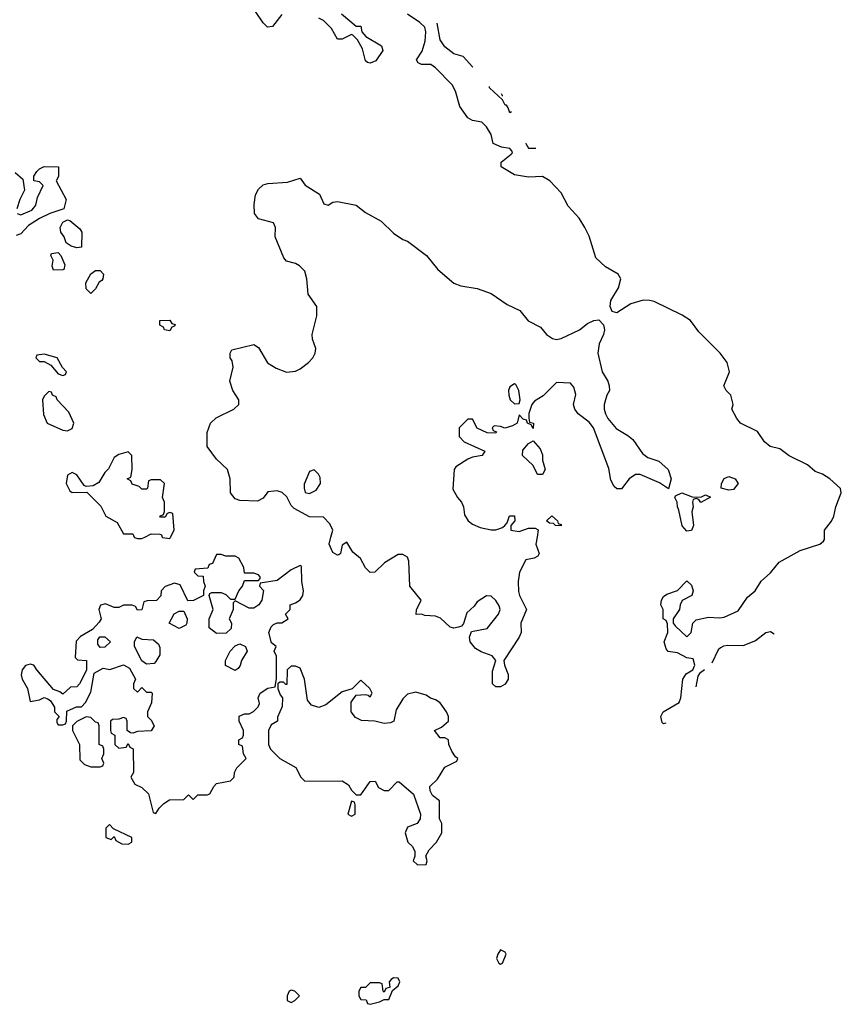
# Model space of a CAD drawing. Header units: inches. Extents: x 2380249 to 2585472, y 382747 to 546448.
# Tile 581 of 626: x 2565525 to 2569054, y 467994 to 472222. Entities that reach past the tile are written whole.
import ezdxf

# ---------------------------------------------------------------- set-up
doc = ezdxf.new("R2010")
doc.units = ezdxf.units.IN
doc.header["$MEASUREMENT"] = 0
doc.layers.add('C5466', color=7, linetype='Continuous')
doc.layers.add('C5467', color=7, linetype='Continuous')

msp = doc.modelspace()

# ---------------------------------------------------------------- linework, layer by layer
at = {"layer": 'C5466', "color": 4}
for points, elevation in [([(2566017, 470000), (2566018, 469998), (2566030, 469994), (2566050, 469994), (2566062, 470000)], 36), ([(2566137.3, 470000), (2566138, 469998), (2566170, 469994), (2566173, 470000)], 36), ([(2567746.8, 470000), (2567742, 469970), (2567756, 469930), (2567750, 469918), (2567734, 469910), (2567698, 469902), (2567671.3, 469850), (2567666, 469810), (2567667.1, 469767.1), (2567671.3, 469750), (2567701, 469690), (2567677.3, 469630), (2567678, 469590), (2567670.5, 469570), (2567604.7, 469470), (2567606.8, 469450), (2567623, 469410), (2567622, 469390), (2567610, 469369.3), (2567590, 469358), (2567570, 469358), (2567556, 469370), (2567556.1, 469423.9), (2567569.3, 469470), (2567554, 469490), (2567507, 469507), (2567482, 469522), (2567459, 469550), (2567457.2, 469570), (2567465.2, 469594.8), (2567532.1, 469607.9), (2567581.2, 469670), (2567589, 469690), (2567584.7, 469704.7), (2567570, 469728), (2567550, 469746), (2567530, 469748), (2567490, 469722), (2567476.7, 469703.3), (2567445.3, 469674.7), (2567431, 469629), (2567422, 469618), (2567410, 469613.2), (2567390, 469609), (2567373.2, 469613.2), (2567332.5, 469652.5), (2567310, 469661.2), (2567264.1, 469664.1), (2567250, 469669), (2567227.3, 469667.3), (2567228.4, 469688.4), (2567248.7, 469730), (2567200.9, 469790), (2567196.6, 469896.6), (2567190, 469914), (2567170, 469925.2), (2567150, 469925.2), (2567091, 469890), (2567050, 469849), (2567030, 469848), (2567010, 469868), (2566988.4, 469908.4), (2566955.3, 469935.3), (2566930, 469978), (2566910, 469966), (2566902, 469930), (2566896, 469924), (2566890, 469922), (2566870, 469934), (2566853.2, 469970), (2566861.2, 470000)], 32), ([(2568299.9, 469201), (2568290, 469198), (2568284, 469204), (2568279, 469230), (2568288.7, 469250), (2568357.2, 469290), (2568364.5, 469310), (2568372.3, 469390), (2568387.2, 469412.8), (2568415.3, 469430), (2568424, 469450), (2568418, 469478), (2568390, 469482), (2568350, 469504), (2568310, 469509), (2568300.9, 469520.9), (2568293.2, 469550), (2568308.7, 469590), (2568307.3, 469627.3), (2568302, 469642), (2568288, 469650), (2568288.7, 469690), (2568279, 469710), (2568281.2, 469730), (2568290, 469744.7), (2568304.8, 469755.2), (2568349.3, 469770.7), (2568390, 469812), (2568410, 469794), (2568418, 469770), (2568412, 469750), (2568370, 469728), (2568361, 469710), (2568358, 469690), (2568332, 469650), (2568332, 469630), (2568339.6, 469619.6), (2568390, 469572), (2568408, 469590), (2568415.3, 469630), (2568430, 469644.7), (2568483.2, 469656.8), (2568530, 469653.4), (2568550, 469656.3), (2568610, 469684), (2568650, 469742.8), (2568684, 469770), (2568710, 469811), (2568750, 469846.8), (2568787.2, 469892.8), (2568877.5, 469942.5), (2568962, 469970), (2568976.6, 469983.4), (2568981.2, 469990), (2568981.1, 470000)], 32), ([(2568765.3, 469584.1), (2568750, 469594), (2568730, 469588.7), (2568684.5, 469555.5), (2568630, 469533.2), (2568565.5, 469534.5), (2568547.9, 469532.1), (2568535.2, 469524.8), (2568524.4, 469515.6), (2568497.2, 469459)], 32), ([(2568466.5, 469430.3), (2568444.9, 469415.1), (2568437.1, 469402.9), (2568429.2, 469357.2)], 32)]:
    msp.add_lwpolyline(points, dxfattribs=dict(at, elevation=elevation))
at = {"layer": 'C5466', "color": 4, "elevation": 36}
for points in [[(2566390, 469926), (2566370, 469926), (2566352.7, 469887.3), (2566338, 469882), (2566332.7, 469867.3), (2566278, 469862), (2566274, 469850), (2566290, 469834), (2566312.7, 469832.7), (2566314, 469810), (2566322, 469790), (2566314, 469770), (2566314, 469750), (2566271.6, 469728.4), (2566247.3, 469727.3), (2566214.6, 469794.6), (2566190, 469802), (2566150, 469788), (2566132, 469770), (2566131.3, 469748.7), (2566112, 469728), (2566072.7, 469727.3), (2566058, 469722), (2566050, 469688), (2566030, 469686), (2566022, 469702), (2566007.3, 469707.3), (2565970, 469708), (2565950, 469698), (2565930, 469698), (2565893.6, 469713.6), (2565871.6, 469708.4), (2565864.7, 469690), (2565874, 469650), (2565865.4, 469634.6), (2565836.9, 469603.1), (2565786, 469574), (2565766.8, 469553.2), (2565763.6, 469483.6), (2565772.7, 469472.7), (2565812, 469470), (2565811.6, 469428.4), (2565782, 469370), (2565770, 469358), (2565743.6, 469356.4), (2565710, 469326), (2565696.4, 469336.4), (2565670, 469346), (2565598, 469430), (2565586, 469450), (2565570, 469455.3), (2565550, 469448.7), (2565536, 469430), (2565531.3, 469408.7), (2565536, 469390), (2565558.8, 469350), (2565570, 469294), (2565610, 469301), (2565630, 469312), (2565645.4, 469305.4), (2565656.9, 469296.9), (2565674, 469270), (2565674, 469250), (2565694, 469230), (2565683.6, 469216.4), (2565683.6, 469203.6), (2565690, 469194), (2565710, 469194), (2565722, 469198), (2565726, 469210), (2565727.3, 469252.7), (2565768.4, 469271.6), (2565790, 469272), (2565808, 469290), (2565830, 469334), (2565844.7, 469415.3), (2565883.1, 469436.9), (2565911.6, 469431.6), (2565970, 469452), (2565996.9, 469436.9), (2566022, 469390), (2566014, 469370), (2566014, 469350), (2566030, 469334), (2566050, 469354), (2566070, 469334), (2566090, 469334), (2566094, 469330), (2566091.2, 469288.9), (2566074, 469250), (2566074, 469230), (2566090, 469214), (2566102, 469190), (2566090, 469168.7), (2566030, 469166), (2566010, 469158), (2566000.4, 469160.4), (2565986, 469170), (2565986, 469210), (2565982, 469222), (2565970, 469226), (2565950, 469218), (2565923.6, 469216.4), (2565914, 469210), (2565914, 469170), (2565918, 469158), (2565934, 469150), (2565934, 469110), (2565950, 469094), (2565982, 469098), (2565990, 469114), (2565998, 469098), (2566011.6, 469091.6), (2566014, 468990), (2566002, 468970), (2566019.6, 468939.6), (2566050, 468924.7), (2566077.3, 468897.3), (2566098, 468818), (2566110, 468814), (2566123.1, 468836.9), (2566143.1, 468856.9), (2566168.4, 468871.6), (2566230, 468874), (2566250, 468894), (2566270, 468874), (2566290, 468894), (2566330, 468894), (2566342, 468898), (2566358, 468930), (2566370, 468942), (2566430, 468954), (2566446, 468970), (2566448, 468990), (2566458, 469010), (2566498, 469050), (2566486, 469070), (2566482, 469102), (2566466, 469110), (2566466, 469130), (2566482, 469138), (2566486, 469150), (2566486, 469170), (2566468, 469210), (2566468, 469232), (2566490, 469242), (2566510, 469242), (2566528.4, 469251.6), (2566548.4, 469271.6), (2566554.6, 469285.4), (2566548.7, 469310), (2566558, 469330), (2566590, 469352), (2566622, 469358), (2566627.3, 469392.7), (2566628.4, 469488.4), (2566618, 469510), (2566626, 469530), (2566606, 469546), (2566595.3, 469590), (2566604.7, 469615.3), (2566614.6, 469625.4), (2566630, 469632), (2566650, 469632), (2566678, 469650), (2566666, 469670), (2566686, 469690), (2566686, 469710), (2566710, 469718), (2566730, 469731.3), (2566741.2, 469750), (2566744, 469770), (2566737.2, 469810), (2566735.3, 469875.3), (2566730, 469878), (2566690, 469859), (2566630, 469814), (2566558, 469802), (2566554, 469790), (2566571.3, 469771.3), (2566564.7, 469730), (2566552, 469710), (2566530, 469695.3), (2566510, 469695.3), (2566450, 469726), (2566442, 469718), (2566442, 469690), (2566424.7, 469650), (2566434, 469630), (2566432.7, 469607.3), (2566411.6, 469588.4), (2566370, 469586), (2566338, 469610), (2566338, 469650), (2566355.3, 469690), (2566338, 469750), (2566342, 469758), (2566350, 469762), (2566390, 469762), (2566410, 469754), (2566430, 469734), (2566450, 469734), (2566466, 469770), (2566482, 469790), (2566490, 469814), (2566550, 469814), (2566558, 469822), (2566558, 469830), (2566550, 469838), (2566530, 469846), (2566490, 469846), (2566488, 469870), (2566466, 469910), (2566450, 469918), (2566410, 469918)], [(2566210, 469608), (2566166, 469630), (2566188.7, 469671.3), (2566210, 469682), (2566230, 469682), (2566244.7, 469650), (2566242, 469630), (2566238, 469622)], [(2565870, 469526), (2565860.4, 469540.4), (2565860.4, 469559.6), (2565868.4, 469571.6), (2565890, 469571.3), (2565914, 469550), (2565890, 469528)], [(2566070, 469455.3), (2566048.8, 469468.9), (2566018, 469530), (2566018, 469550), (2566028, 469572), (2566050, 469562), (2566098.8, 469558.8), (2566121, 469541), (2566126.4, 469526.4), (2566126, 469494), (2566110, 469466), (2566102, 469458)], [(2566450, 469428), (2566408.8, 469448.9), (2566408, 469470), (2566428.8, 469511.1), (2566450, 469534), (2566470, 469542), (2566494, 469530), (2566502, 469510), (2566478, 469470), (2566471.6, 469448.4), (2566463.6, 469436.4)], [(2566710, 469446), (2566690, 469446), (2566674, 469430), (2566672.7, 469367.3), (2566667.3, 469367.3), (2566658, 469378), (2566642, 469378), (2566634, 469370), (2566634, 469350), (2566643.6, 469323.6), (2566654, 469310), (2566652.7, 469272.7), (2566632.7, 469227.3), (2566632, 469210), (2566605.4, 469194.6), (2566594, 469170), (2566594, 469110), (2566602, 469090), (2566642, 469050), (2566711, 469011), (2566732, 468970), (2566750, 468952), (2566910, 468954), (2566936.9, 468936.9), (2566950, 468914), (2566970, 468894), (2566990, 468894), (2567030, 468951.3), (2567051.6, 468951.6), (2567065.4, 468925.4), (2567090, 468912), (2567110, 468912), (2567146, 468950), (2567154, 468950), (2567216, 468896), (2567246, 468810), (2567244.7, 468790), (2567232, 468770), (2567190, 468755.3), (2567181, 468730), (2567192, 468690), (2567211.2, 468671.1), (2567222, 468650), (2567222, 468630), (2567214, 468610), (2567232.7, 468592.7), (2567270, 468594), (2567275.3, 468610), (2567268.4, 468631.6), (2567283.1, 468656.9), (2567315.3, 468690), (2567338, 468730), (2567338, 468770), (2567328, 468790), (2567327.3, 468867.3), (2567298, 468890), (2567288, 468910), (2567286, 468930), (2567319, 468961), (2567350, 469012), (2567402, 469038), (2567406, 469050), (2567396.4, 469056.4), (2567380.4, 469080.4), (2567368, 469110), (2567366, 469130), (2567350, 469138), (2567330, 469138), (2567306, 469170), (2567336.4, 469183.6), (2567366, 469210), (2567366, 469230), (2567358, 469250), (2567330, 469288), (2567310, 469302), (2567289, 469309), (2567270, 469322), (2567226, 469334), (2567190, 469326), (2567170, 469306), (2567141.4, 469258.6), (2567132, 469210), (2567118, 469202), (2567090, 469199.3), (2567050, 469209.3), (2566992.3, 469212.3), (2566966.3, 469226.3), (2566948, 469250), (2566948.4, 469291.6), (2566970, 469322), (2567010, 469324.7), (2567022, 469322), (2567030, 469314), (2567038, 469330), (2567028, 469350), (2566990, 469386), (2566952, 469348), (2566910, 469335.3), (2566839.8, 469280.2), (2566808.8, 469268.9), (2566778, 469278), (2566760.4, 469300.4), (2566748, 469390), (2566730, 469438)], [(2565810, 469228), (2565770, 469208), (2565752, 469190), (2565752, 469170), (2565782, 469110), (2565783.6, 469043.6), (2565803.6, 469023.6), (2565830, 469014), (2565870, 469014), (2565882, 469018), (2565886, 469030), (2565878, 469050), (2565886, 469070), (2565886, 469090), (2565882, 469102), (2565866, 469110), (2565866, 469190), (2565862, 469202), (2565850, 469206), (2565830, 469226)], [(2566950, 468866), (2566934, 468810), (2566950, 468802), (2566966, 468810), (2566966, 468850), (2566962, 468862)], [(2565910, 468766), (2565894, 468750), (2565894, 468710), (2565918, 468702), (2565930, 468714), (2565938, 468698), (2565963.6, 468683.6), (2565990, 468682), (2566006, 468690), (2566006, 468710), (2565927.3, 468747.3)], [(2567590, 468228), (2567578, 468210), (2567572, 468190), (2567582, 468170), (2567590, 468166), (2567598, 468170), (2567614, 468210), (2567610, 468218)], [(2567130, 468108), (2567119.6, 468100.4), (2567112, 468090), (2567114, 468066), (2567098, 468062), (2567090, 468046), (2567086, 468050), (2567082, 468082), (2567070, 468086), (2567030, 468086), (2567010, 468066), (2566990, 468066), (2566982, 468050), (2566982, 468030), (2566990, 468014), (2567012.7, 468012.7), (2567018, 467998), (2567030, 467994), (2567070, 468004.7), (2567090, 468014), (2567110, 468014), (2567126, 468054), (2567150, 468074), (2567158, 468090), (2567150, 468106)], [(2566690, 468055.3), (2566682, 468050), (2566674, 468030), (2566674, 468010), (2566690, 468002), (2566706, 468010), (2566726, 468030), (2566706, 468050)]]:
    msp.add_lwpolyline(points, close=True, dxfattribs=at)
at = {"layer": 'C5467', "color": 4}
for points, elevation in [([(2566650, 472244), (2566610, 472193.2), (2566589.5, 472189.5), (2566570, 472209), (2566538, 472258)], 32), ([(2566906.8, 472246.8), (2566970, 472194), (2566990, 472194), (2566994, 472170), (2567012, 472150), (2567078, 472110), (2567084.7, 472090), (2567054.4, 472045.6), (2567030, 472035.3), (2567018, 472038), (2567010, 472046), (2566997.2, 472097.2), (2566975.3, 472135.3), (2566955.3, 472155.3), (2566950, 472158), (2566910, 472138), (2566890, 472138), (2566864, 472184), (2566830, 472218), (2566810, 472228.7)], 32), ([(2568981.1, 470000), (2568980.9, 470030), (2569011.4, 470068.6), (2569020.9, 470090), (2569029.4, 470130), (2569053.6, 470190), (2569049.5, 470209.5), (2569004, 470250), (2568973.2, 470270), (2568942, 470282), (2568909, 470310), (2568829.6, 470349.7), (2568790, 470379.3), (2568748.7, 470390), (2568724, 470410), (2568693.4, 470453.4), (2568621.2, 470490), (2568605.2, 470510), (2568584, 470550), (2568589, 470570), (2568579, 470610), (2568559, 470630), (2568548.7, 470650), (2568572.7, 470710), (2568562.7, 470750), (2568533.2, 470790), (2568441.7, 470881.7), (2568405.2, 470930), (2568370, 470953), (2568250, 471011.6), (2568230, 471016.9), (2568202.8, 471017.2), (2568150, 471002), (2568090, 470963.7), (2568069.5, 470969.5), (2568060.7, 470990), (2568063.3, 471016.7), (2568096.2, 471070), (2568107, 471110), (2568094.5, 471130), (2568041, 471161), (2567999.4, 471199.4), (2567970, 471293.2), (2567952.6, 471330), (2567927.6, 471370), (2567880.9, 471420.9), (2567850, 471478), (2567801.2, 471530), (2567770, 471549.3), (2567710, 471546.6), (2567650, 471556.2), (2567593.2, 471590), (2567592.7, 471610), (2567635.6, 471644.4), (2567640.9, 471650), (2567638.4, 471658.4), (2567630, 471669), (2567594.7, 471674.7), (2567559, 471690), (2567549.4, 471729.4), (2567530, 471762), (2567510, 471782), (2567470, 471789.3), (2567450, 471801.2), (2567414.5, 471850), (2567395.8, 471915.8), (2567382.3, 471942.3), (2567310, 472016), (2567290, 472029), (2567250, 472029), (2567236.4, 472036.4), (2567229.2, 472050), (2567253.3, 472086.7), (2567266.3, 472130), (2567269.6, 472170), (2567264.5, 472190), (2567243.7, 472210), (2567190, 472246.3)], 32), ([(2567471, 472018.5), (2567470, 472019), (2567430, 472064), (2567390, 472075.3), (2567350, 472105.2), (2567330, 472135.3), (2567317.6, 472207.5)], 28), ([(2567630, 471822), (2567623.1, 471843.1), (2567615.3, 471855.3), (2567610, 471855.3), (2567598.6, 471878.6), (2567542, 471930), (2567542.9, 471934.7)], 28), ([(2567592.6, 471905.5), (2567596.9, 471896.9), (2567600.2, 471896.1)], 28), ([(2567636.4, 471826.3), (2567630, 471822)], 28), ([(2567700.2, 471692.5), (2567698, 471690), (2567710, 471670.8), (2567738, 471670), (2567741.4, 471670.6)], 32), ([(2565505.4, 471565.4), (2565538, 471538), (2565544.7, 471490), (2565524.7, 471450), (2565512, 471410)], 32), ([(2565514, 471390), (2565530, 471384.7), (2565576.5, 471403.5), (2565585.6, 471414.4), (2565594, 471426), (2565601.2, 471458.8), (2565626, 471510), (2565610, 471526), (2565586, 471530), (2565586, 471550), (2565598, 471570), (2565610, 471582), (2565630, 471592), (2565690.8, 471590.8), (2565690.9, 471549.1), (2565682, 471530), (2565724.7, 471450), (2565714, 471410), (2565654, 471390), (2565610, 471368.7), (2565562, 471338), (2565530, 471302), (2565510, 471295.3)], 32), ([(2566861.2, 470000), (2566869.2, 470030), (2566857.2, 470057.2), (2566830, 470086), (2566770, 470087), (2566703.2, 470123.2), (2566690, 470135.3), (2566672.5, 470172.5), (2566652.1, 470192.1), (2566630, 470199), (2566590, 470194), (2566570, 470168), (2566545.4, 470154.6), (2566470, 470157.2), (2566450, 470165.2), (2566429.5, 470190), (2566429.4, 470250), (2566417.2, 470290), (2566370, 470335.1), (2566329.4, 470390), (2566329.5, 470450), (2566343.7, 470490), (2566368.1, 470511.9), (2566444, 470550), (2566465.2, 470570), (2566465.2, 470590), (2566439.5, 470630), (2566426.6, 470670), (2566440.9, 470730), (2566437.5, 470757.5), (2566429.3, 470770.7), (2566429.2, 470790.8), (2566435.3, 470804.7), (2566530, 470827.3), (2566550, 470814.8), (2566588.7, 470748.7), (2566625.9, 470725.8), (2566670, 470708), (2566710, 470712.4), (2566730, 470723.1), (2566765.1, 470750), (2566783.7, 470770), (2566793.2, 470790), (2566797.2, 470810), (2566782, 470850), (2566781.2, 470870), (2566800.7, 470950), (2566800.7, 470990), (2566763.2, 471043.2), (2566758, 471110), (2566750, 471142), (2566725.8, 471165.8), (2566710, 471175.1), (2566670, 471185.2), (2566658.9, 471198.9), (2566622, 471290), (2566622.7, 471330), (2566615.3, 471350), (2566550, 471367), (2566533.6, 471390), (2566531.5, 471428.5), (2566537, 471470), (2566550, 471494.8), (2566570, 471513.4), (2566590, 471519.1), (2566675.1, 471524.9), (2566730, 471542), (2566750.9, 471510.9), (2566812.7, 471472.7), (2566831.2, 471431.1), (2566850, 471426), (2566870, 471438.8), (2566890, 471440.7), (2566970, 471426), (2567010, 471394.8), (2567076.8, 471356.8), (2567130, 471306), (2567170, 471278), (2567190, 471271), (2567271.3, 471210), (2567321, 471150), (2567390, 471091.3), (2567419.6, 471079.6), (2567490, 471068.4), (2567550, 471046), (2567619, 470999), (2567672.8, 470972.8), (2567708.6, 470928.5), (2567762, 470902), (2567786.8, 470870), (2567812.8, 470852.8), (2567830, 470848.2), (2567850, 470853), (2567929.3, 470890), (2567963.1, 470916.9), (2567990, 470930.4), (2568012.7, 470932.7), (2568032.5, 470912.5), (2568036.4, 470890), (2568032.4, 470870), (2568013, 470830), (2568007.3, 470790), (2568026.8, 470710), (2568050.8, 470670), (2568056, 470650), (2568058, 470630), (2568046, 470610), (2568034.8, 470570), (2568034.8, 470550), (2568041, 470530), (2568051, 470510), (2568086, 470466), (2568136.7, 470436.7), (2568158.8, 470418.8), (2568199.8, 470359.8), (2568222, 470342), (2568270, 470326), (2568310.6, 470290.6), (2568322.8, 470250), (2568312, 470208), (2568272.9, 470232.9), (2568190, 470268.7), (2568170, 470268.7), (2568142, 470250), (2568110, 470208), (2568090, 470208), (2568078, 470218), (2568064.1, 470244.1), (2568055.5, 470295.5), (2567989.6, 470469.6), (2567970, 470494), (2567924, 470530), (2567908.7, 470550), (2567904, 470570), (2567912.9, 470612.9), (2567904.7, 470644.7), (2567890, 470662), (2567830, 470664), (2567773, 470607), (2567736.3, 470583.7), (2567724.7, 470570), (2567711.6, 470531.6), (2567711.6, 470511.6), (2567714, 470494), (2567731, 470490), (2567730, 470466), (2567722, 470482), (2567706, 470490), (2567702, 470502), (2567687.3, 470507.3), (2567670, 470526), (2567662, 470490), (2567642, 470478), (2567608.4, 470468.4), (2567590, 470475.3), (2567562, 470478), (2567554, 470470), (2567558, 470458), (2567572.7, 470452.7), (2567570, 470446), (2567532, 470448), (2567490, 470468), (2567470, 470506), (2567450, 470506), (2567412, 470470), (2567412.7, 470432.7), (2567434, 470410), (2567522, 470370), (2567511.3, 470350), (2567470, 470344), (2567450, 470335.3), (2567398, 470302), (2567391.3, 470290), (2567385.4, 470205.4), (2567404.7, 470170), (2567422.8, 470150), (2567430.8, 470130), (2567435.3, 470095.3), (2567451.3, 470070), (2567470, 470056), (2567502, 470042), (2567550, 470030.8), (2567569.1, 470030.9), (2567599, 470041), (2567608, 470050), (2567618, 470062), (2567629.1, 470090.9), (2567650, 470091.3), (2567652, 470070), (2567634, 470050), (2567634, 470030), (2567670, 470024.7), (2567710, 470038), (2567738, 470038), (2567752, 470032), (2567746.8, 470000)], 32), ([(2566173, 470000), (2566188, 470030), (2566182, 470102), (2566170, 470106), (2566158, 470102), (2566150, 470086), (2566130, 470086), (2566126, 470090), (2566142, 470098), (2566146, 470110), (2566146, 470150), (2566138, 470170), (2566146, 470230), (2566130, 470246), (2566090, 470246), (2566078, 470242), (2566074, 470210), (2566070, 470206), (2566050, 470206), (2566038, 470218), (2566007.3, 470227.3), (2566002, 470242), (2565986, 470250), (2566002, 470258), (2566008, 470290), (2566006, 470350), (2565990, 470366), (2565950, 470355.3), (2565930, 470342), (2565906, 470294), (2565890, 470278), (2565864.7, 470235.3), (2565839.6, 470220.4), (2565810, 470218), (2565802, 470222), (2565770, 470268), (2565750, 470278), (2565730, 470266), (2565724.7, 470230), (2565739.6, 470199.6), (2565750, 470192), (2565812.7, 470192.7), (2565872.7, 470132.7), (2565894, 470090), (2565943.6, 470063.6), (2565970, 470014), (2566010, 470014), (2566017, 470000)], 36), ([(2566062, 470000), (2566090, 470014), (2566127.3, 470012.7), (2566134, 470010), (2566137.3, 470000)], 36)]:
    msp.add_lwpolyline(points, dxfattribs=dict(at, elevation=elevation))
for points, elevation in [([(2565770, 471242), (2565746, 471250), (2565724, 471264), (2565715.3, 471290), (2565702, 471310), (2565698, 471330), (2565710, 471352), (2565730, 471362), (2565739.6, 471359.6), (2565783.6, 471323.6), (2565791.3, 471310), (2565790, 471246)], 32), ([(2565670, 471146), (2565664, 471164), (2565668, 471190), (2565658, 471210), (2565662, 471218), (2565690, 471222), (2565702, 471210), (2565718, 471170), (2565714, 471150), (2565710, 471148)], 32), ([(2565830, 471046), (2565810, 471066), (2565808.4, 471091.6), (2565830, 471131.3), (2565850, 471144.7), (2565870, 471144.7), (2565884.7, 471130), (2565882, 471110), (2565878, 471102), (2565865.4, 471094.6), (2565850, 471066)], 32), ([(2566170, 470886), (2566146, 470890), (2566142, 470902), (2566126, 470910), (2566126, 470930), (2566170, 470931.3), (2566178, 470918), (2566192.7, 470912.7), (2566190, 470906), (2566178, 470902)], 32), ([(2565630, 470786), (2565598, 470782), (2565594, 470770), (2565610, 470754), (2565630, 470754), (2565658, 470738), (2565690, 470702), (2565710, 470694), (2565722, 470698), (2565726, 470710), (2565708, 470728), (2565686, 470770)], 36), ([(2567650, 470658), (2567630, 470646), (2567624.7, 470630), (2567626, 470610), (2567632, 470590), (2567650, 470572), (2567670, 470574), (2567674, 470590), (2567668, 470630), (2567655.3, 470655.3)], 32), ([(2565650, 470626), (2565630, 470606), (2565622, 470590), (2565627.3, 470527.3), (2565642, 470490), (2565710, 470459.1), (2565730, 470457.3), (2565750, 470466), (2565757.2, 470490), (2565736.4, 470536.4), (2565686, 470590), (2565682, 470602), (2565666, 470610), (2565662, 470622)], 36), ([(2567770, 470268.7), (2567749.2, 470269.2), (2567730, 470308), (2567684, 470350), (2567686.3, 470373.7), (2567710, 470402), (2567730, 470414), (2567759.8, 470379.8), (2567770, 470354), (2567770.8, 470330), (2567782, 470290)], 32), ([(2566790, 470288.7), (2566770, 470282), (2566747.1, 470227.1), (2566746, 470210), (2566751.3, 470191.3), (2566770, 470187.3), (2566797.5, 470202.5), (2566816, 470230), (2566815.5, 470255.5), (2566808.7, 470270)], 32), ([(2568570, 470201.2), (2568538, 470210), (2568539, 470230), (2568550, 470251.3), (2568570, 470261), (2568598, 470250), (2568610.7, 470230), (2568590, 470205.2)], 32), ([(2568450, 470172), (2568470, 470182), (2568491.2, 470171.1), (2568450, 470148.7), (2568442, 470162), (2568430, 470166), (2568418, 470162), (2568414, 470150), (2568418, 470130), (2568411.3, 470108.7), (2568418.8, 470050), (2568410, 470028.7), (2568390, 470026), (2568370, 470048), (2568356, 470116), (2568349.3, 470130), (2568349, 470150), (2568338, 470170), (2568342, 470178), (2568369, 470191), (2568412.7, 470172.7)], 32), ([(2567850, 470048.7), (2567826, 470050), (2567818, 470058), (2567800.4, 470060.4), (2567788, 470070), (2567810, 470092), (2567834, 470070), (2567838, 470058), (2567850, 470054)], 32)]:
    msp.add_lwpolyline(points, close=True, dxfattribs=dict(at, elevation=elevation))

doc.saveas('drawing.dxf')
